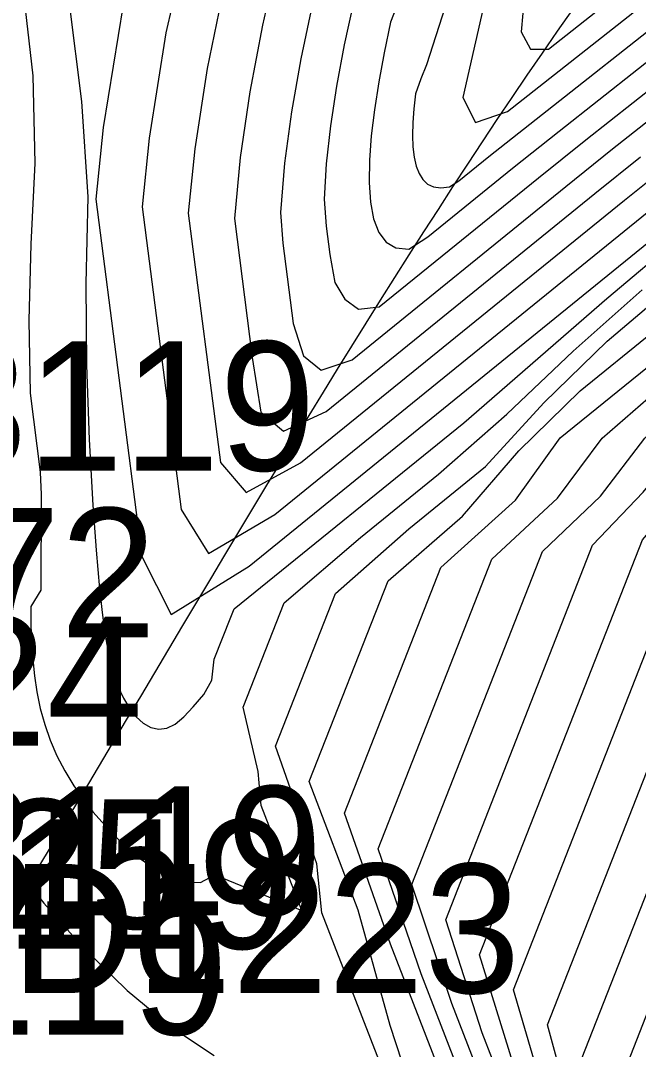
# Model space of a CAD drawing. Extents: x 2356077 to 2359823, y 225951 to 227822.
# Drawn here: x 2357571.49 to 2357583.44, y 226745.66 to 226765.57 of the extents above; entities that cross this region are included whole.
import ezdxf

# ---------------------------------------------------------------- set-up
doc = ezdxf.new("R2010")
doc.units = 0
for name, color, linetype in [('Default Symbol Cogo Number', 7, 'Continuous'), ('DTM Contours Major', 7, 'Continuous'), ('DTM Contours Minor', 7, 'Continuous'), ('Exist DTM Breakline Underwater', 7, 'Continuous'), ('Exist DTM Breakline Underwater Cogo Comment', 7, 'Continuous'), ('Exist DTM Drainline', 7, 'Continuous'), ('Exist DTM Drainline Cogo Number', 7, 'Continuous'), ('Exist DTM Regular Point Underwater Cogo Number', 7, 'Continuous'), ('Exist Structure Major Bridge WW Cogo Comment', 7, 'Continuous')]:
    doc.layers.add(name, color=color, linetype=linetype)

msp = doc.modelspace()

# ---------------------------------------------------------------- linework, layer by layer
at = {"layer": 'DTM Contours Major'}
for points in [[(2357579.512, 226778.035), (2357578.99, 226777.117), (2357578.558, 226776.422), (2357578.313, 226775.769), (2357578.126, 226775.147), (2357577.988, 226774.535), (2357577.627, 226773.667), (2357577.395, 226772.899), (2357577.061, 226771.986), (2357576.606, 226770.606), (2357576.188, 226769.189), (2357575.785, 226767.71), (2357575.417, 226766.187), (2357575.101, 226764.641), (2357574.858, 226763.09), (2357574.734, 226761.845), (2357575.355, 226757.021), (2357575.851, 226756.441), (2357576.904, 226757.01), (2357583.172, 226762.096), (2357584.039, 226762.793)], [(2357579.704, 226765.834), (2357579.343, 226764.716), (2357579.231, 226764.442), (2357579.127, 226764.153), (2357579.096, 226763.864), (2357579.077, 226763.596), (2357579.071, 226763.35), (2357579.079, 226763.126), (2357579.102, 226762.927), (2357579.14, 226762.754), (2357579.196, 226762.609), (2357579.269, 226762.493), (2357579.362, 226762.407), (2357579.475, 226762.355), (2357579.617, 226762.335), (2357579.783, 226762.352), (2357579.968, 226762.469), (2357580.545, 226762.938), (2357585.093, 226766.535)], [(2357578.507, 226745.228), (2357577.315, 226748.308), (2357577.219, 226749.255), (2357576.423, 226751.53), (2357577.578, 226754.482), (2357578.996, 226755.735), (2357580.483, 226756.941), (2357581.609, 226758.174), (2357582.832, 226759.366), (2357584.225, 226760.549), (2357586.394, 226762.024), (2357590.502, 226765.27)], [(2357583.612, 226737.728), (2357580.419, 226745.98), (2357579.712, 226748.171), (2357582.553, 226755.419), (2357583.531, 226756.442), (2357584.387, 226757.494), (2357585.397, 226758.527), (2357587.757, 226760.442), (2357589.371, 226761.466), (2357592.558, 226763.985)], [(2357583.002, 226744.809), (2357584.526, 226748.697), (2357585.147, 226750.512), (2357585.717, 226752.301), (2357586.41, 226753.988), (2357587.209, 226755.541), (2357587.99, 226757.087), (2357588.517, 226757.515), (2357589.197, 226758.352), (2357589.922, 226759.151), (2357590.815, 226759.951), (2357592.348, 226760.909), (2357594.614, 226762.7)], [(2357571.328, 226749.327), (2357571.536, 226749.025), (2357571.801, 226748.672), (2357571.943, 226748.493), (2357572.706, 226747.628), (2357573.549, 226746.805), (2357574.412, 226746.09), (2357575.233, 226745.546)]]:
    msp.add_lwpolyline(points, dxfattribs=at)
at = {"layer": 'DTM Contours Minor'}
for points in [[(2357578.096, 226779.095), (2357577.824, 226778.617), (2357577.325, 226778.118), (2357577.15, 226777.347), (2357576.793, 226776.649), (2357576.616, 226776.131), (2357576.405, 226775.553), (2357576.148, 226774.893), (2357575.54, 226773.225), (2357574.977, 226771.494), (2357574.42, 226769.631), (2357573.9, 226767.661), (2357573.472, 226765.876), (2357573.087, 226763.503), (2357572.945, 226762.116), (2357573.835, 226755.202), (2357574.401, 226754.075), (2357575.908, 226755.012), (2357584.315, 226761.835)], [(2357578.804, 226778.565), (2357578.407, 226777.867), (2357577.923, 226777.254), (2357577.747, 226776.728), (2357577.525, 226775.748), (2357577.141, 226774.926), (2357576.911, 226774.248), (2357576.609, 226773.451), (2357576.08, 226771.93), (2357575.59, 226770.353), (2357575.11, 226768.678), (2357574.666, 226766.928), (2357574.301, 226765.334), (2357573.98, 226763.295), (2357573.842, 226761.965), (2357574.595, 226756.112), (2357575.126, 226755.258), (2357576.406, 226756.011), (2357583.743, 226761.965)], [(2357580.22, 226777.505), (2357579.572, 226776.366), (2357579.162, 226775.552), (2357578.885, 226774.806), (2357578.609, 226774.02), (2357578.272, 226772.533), (2357577.857, 226771.504), (2357577.501, 226770.492), (2357577.132, 226769.277), (2357576.788, 226768.036), (2357576.462, 226766.765), (2357576.169, 226765.479), (2357575.922, 226764.193), (2357575.734, 226762.922), (2357575.625, 226761.74), (2357575.971, 226759.052), (2357576.139, 226757.992), (2357576.576, 226757.624), (2357577.4, 226758.007), (2357582.594, 226762.222), (2357583.481, 226762.934)], [(2357580.928, 226776.976), (2357580.155, 226775.616), (2357579.74, 226774.66), (2357579.428, 226773.811), (2357579.121, 226772.92), (2357578.904, 226772.071), (2357578.702, 226771.176), (2357578.299, 226770.086), (2357577.945, 226769.008), (2357577.652, 226767.966), (2357577.382, 226766.92), (2357577.132, 226765.87), (2357576.912, 226764.828), (2357576.73, 226763.805), (2357576.596, 226762.812), (2357576.519, 226761.86), (2357576.563, 226761.263), (2357576.763, 226759.709), (2357576.959, 226759.085), (2357577.301, 226758.806), (2357577.902, 226759.009), (2357582.034, 226762.362), (2357582.939, 226763.088), (2357587.493, 226766.686)], [(2357584.227, 226774.705), (2357583.266, 226773.317), (2357582.843, 226772.651), (2357582.438, 226771.954), (2357582.054, 226771.231), (2357581.691, 226770.484), (2357581.352, 226769.717), (2357581.203, 226769.192), (2357580.045, 226764.083), (2357580.289, 226763.601), (2357580.907, 226763.81), (2357585.571, 226767.495)], [(2357583.604, 226772.172), (2357583.188, 226771.493), (2357582.801, 226770.798), (2357582.446, 226770.094), (2357582.123, 226769.385), (2357581.792, 226768.535), (2357581.236, 226766.082), (2357581.171, 226765.355), (2357581.349, 226765.02), (2357581.7, 226765.018), (2357585.151, 226767.745)], [(2357578.882, 226766.157), (2357578.643, 226765.539), (2357578.521, 226764.949), (2357578.416, 226764.383), (2357578.332, 226763.845), (2357578.271, 226763.339), (2357578.236, 226762.869), (2357578.23, 226762.439), (2357578.256, 226762.058), (2357578.318, 226761.733), (2357578.418, 226761.472), (2357578.561, 226761.282), (2357578.75, 226761.172), (2357579.002, 226761.147), (2357579.369, 226761.389), (2357581.001, 226762.713), (2357581.905, 226763.434), (2357586.512, 226767.075)], [(2357577.927, 226765.921), (2357577.751, 226765.1), (2357577.601, 226764.302), (2357577.483, 226763.532), (2357577.402, 226762.801), (2357577.364, 226762.113), (2357577.398, 226761.59), (2357577.468, 226761.046), (2357577.566, 226760.505), (2357577.759, 226760.179), (2357578.025, 226759.989), (2357578.427, 226760.03), (2357581.509, 226762.53), (2357582.422, 226763.261), (2357587.001, 226766.879)], [(2357571.527, 226766.257), (2357571.726, 226764.503), (2357571.768, 226762.81), (2357571.687, 226761.247), (2357571.653, 226759.769), (2357571.674, 226758.364), (2357571.871, 226756.833), (2357571.889, 226756.398), (2357571.879, 226754.549), (2357571.689, 226754.233), (2357571.686, 226753.876), (2357571.702, 226753.533), (2357571.725, 226753.204), (2357571.759, 226752.889), (2357571.805, 226752.584), (2357571.872, 226752.261), (2357571.958, 226751.948), (2357572.065, 226751.643), (2357572.193, 226751.345), (2357572.344, 226751.051), (2357572.519, 226750.762), (2357572.887, 226750.259), (2357573.308, 226749.792), (2357573.754, 226749.391), (2357574.198, 226749.087), (2357574.612, 226748.909), (2357574.97, 226748.889), (2357575.248, 226749.043), (2357576.93, 226748.347), (2357576.143, 226750.38), (2357576.082, 226751.041), (2357575.795, 226752.286), (2357576.586, 226754.303), (2357578.061, 226755.57), (2357579.571, 226756.796), (2357580.895, 226757.953), (2357582.178, 226759.171), (2357583.513, 226760.361)], [(2357572.433, 226765.903), (2357572.667, 226764.006), (2357572.79, 226762.163), (2357572.75, 226760.482), (2357572.764, 226758.904), (2357572.815, 226757.463), (2357572.886, 226756.191), (2357572.949, 226755.323), (2357573.015, 226754.577), (2357573.065, 226754.118), (2357573.12, 226753.712), (2357573.184, 226753.354), (2357573.224, 226753.177), (2357573.267, 226753.012), (2357573.314, 226752.859), (2357573.364, 226752.716), (2357573.42, 226752.583), (2357573.479, 226752.46), (2357573.595, 226752.263), (2357573.724, 226752.099), (2357573.863, 226751.972), (2357574.011, 226751.889), (2357574.164, 226751.856), (2357574.321, 226751.879), (2357574.48, 226751.959), (2357574.646, 226752.097), (2357574.829, 226752.288), (2357575.033, 226752.529), (2357575.189, 226752.809), (2357575.236, 226753.211), (2357575.557, 226754.029), (2357575.623, 226754.187), (2357580.062, 226757.789), (2357582.828, 226760.19), (2357584.252, 226761.393)], [(2357579.215, 226744.354), (2357578.637, 226746.123), (2357578.022, 226748.354), (2357577.074, 226750.845), (2357578.596, 226754.728), (2357580.036, 226755.984), (2357581.127, 226757.244), (2357582.314, 226758.403), (2357585.113, 226760.675), (2357586.99, 226761.912), (2357590.913, 226765.013)], [(2357581.646, 226739.943), (2357578.646, 226747.696), (2357577.755, 226750.233), (2357579.618, 226754.985), (2357581.063, 226756.291), (2357581.926, 226757.494), (2357585.843, 226760.672), (2357587.585, 226761.801), (2357591.324, 226764.756)], [(2357582.862, 226737.757), (2357579.236, 226747.126), (2357578.406, 226749.543), (2357580.605, 226755.151), (2357581.877, 226756.328), (2357582.737, 226757.491), (2357583.925, 226758.522), (2357586.481, 226760.596), (2357588.18, 226761.689), (2357591.736, 226764.499)], [(2357583.253, 226737.702), (2357579.828, 226746.553), (2357579.058, 226748.855), (2357581.583, 226755.296), (2357582.707, 226756.368), (2357583.564, 226757.493), (2357584.673, 226758.534), (2357587.121, 226760.52), (2357588.776, 226761.578), (2357592.147, 226764.242)], [(2357581.01, 226745.408), (2357580.366, 226747.489), (2357583.515, 226755.521), (2357584.393, 226756.547), (2357585.217, 226757.496), (2357586.086, 226758.489), (2357588.388, 226760.36), (2357589.966, 226761.355), (2357592.969, 226763.728)], [(2357581.601, 226744.837), (2357581.022, 226746.812), (2357584.466, 226755.597), (2357585.276, 226756.669), (2357586.043, 226757.498), (2357586.871, 226758.459), (2357587.942, 226759.403), (2357589.014, 226760.273), (2357590.562, 226761.243), (2357593.38, 226763.471)], [(2357582.191, 226744.267), (2357581.68, 226746.138), (2357583.593, 226751.018), (2357584.157, 226752.528), (2357584.751, 226754.024), (2357585.403, 226755.637), (2357586.173, 226756.802), (2357586.866, 226757.498), (2357587.651, 226758.426), (2357588.578, 226759.324), (2357589.631, 226760.179), (2357591.157, 226761.132), (2357593.791, 226763.214)], [(2357582.339, 226745.47), (2357584.405, 226750.74), (2357584.935, 226752.415), (2357585.579, 226754.007), (2357586.321, 226755.627), (2357587.079, 226756.942), (2357587.685, 226757.495), (2357588.426, 226758.391), (2357589.2, 226759.222), (2357590.235, 226760.074), (2357591.752, 226761.02), (2357594.203, 226762.957)]]:
    msp.add_lwpolyline(points, dxfattribs=at)
at = {"layer": 'Exist DTM Breakline Underwater'}
msp.add_spline([(2357556.564, 226758.637), (2357564.307, 226781.559), (2357585.412, 226809.405), (2357614.858, 226803.405), (2357668.761, 226835.297), (2357689.369, 226869.515)], degree=3, dxfattribs=at)
at = {"layer": 'Exist DTM Drainline'}
msp.add_spline([(2357699.586, 226858.192), (2357670.366, 226820.782), (2357623.327, 226796.892), (2357587.218, 226772.268), (2357568.803, 226744.252), (2357555.19, 226717.62), (2357555.017, 226695.126), (2357553.473, 226672.759), (2357563.697, 226642.736), (2357576.526, 226627.993), (2357663.798, 226499.169), (2357732.721, 226415.647), (2357803.211, 226342.215), (2357874.586, 226264.309)], degree=3, dxfattribs=at)

# ---------------------------------------------------------------- texts
at = {"layer": 'Default Symbol Cogo Number'}
msp.add_text('D1225', height=2.5, dxfattribs=at).set_placement((2357564.841, 226748.001))
at = {"layer": 'Exist DTM Breakline Underwater Cogo Comment'}
msp.add_text('CF*40072', height=2.5, dxfattribs=at).set_placement((2357559.064, 226753.637))
at = {"layer": 'Exist DTM Drainline Cogo Number'}
msp.add_text('D1223', height=2.5, dxfattribs=at).set_placement((2357571.303, 226746.752))
at = {"layer": 'Exist DTM Regular Point Underwater Cogo Number'}
msp.add_text('D1224', height=2.5, dxfattribs=at).set_placement((2357564.002, 226751.537))
at = {"layer": 'Exist Structure Major Bridge WW Cogo Comment'}
for s, p in [('WD BL*3119', (2357557.869, 226756.863)), ('WD BL*3119', (2357558.003, 226748.256)), ('WD EL*3119', (2357557.449, 226747.611)), ('WD EL*3119', (2357556.177, 226745.95))]:
    msp.add_text(s, height=2.5, dxfattribs=at).set_placement(p)

doc.saveas('drawing.dxf')
